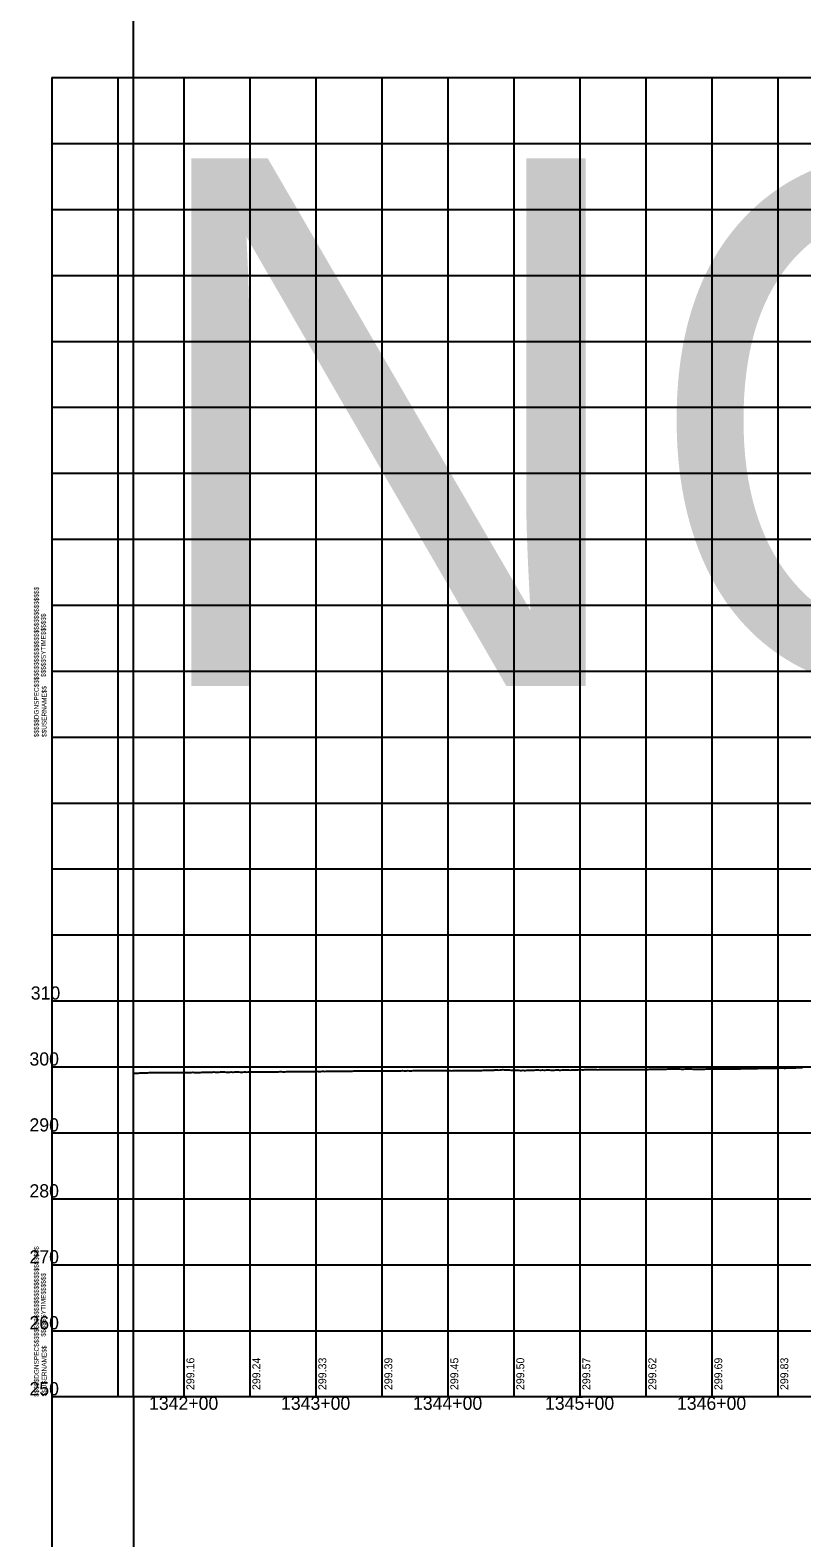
# Model space of a CAD drawing. Extents: x -90830 to 2015517, y -20856 to 836331.
# Drawn here: x 9607 to 10192, y 33544 to 34687 of the extents above; entities that cross this region are included whole.
import ezdxf

# ---------------------------------------------------------------- set-up
doc = ezdxf.new("R2010")
doc.units = 0
for name, color, linetype in [('Level 1', 7, 'Continuous'), ('RD_DDB_ElevTX', 7, 'Continuous'), ('RD_DDB_Profile_EX', 7, 'Continuous'), ('RD_DDB_StaTX', 7, 'Continuous'), ('RD_DDB_StripGrade', 7, 'Continuous'), ('RD_GPK_Profile_Cell', 7, 'Continuous'), ('RD_SHT_MatchLine', 7, 'Continuous')]:
    doc.layers.add(name, color=color, linetype=linetype)

msp = doc.modelspace()

# ---------------------------------------------------------------- linework, layer by layer
at = {"layer": 'Level 1'}
for p, q in [((9623.5, 34651.3), (11223.5, 34651.3)), ((9623.5, 34651.3), (9623.5, 34151.3)), ((9673.5, 34651.3), (9673.5, 34151.3)), ((9723.5, 34651.3), (9723.5, 34151.3)), ((9773.5, 34651.3), (9773.5, 34151.3)), ((9823.5, 34651.3), (9823.5, 34151.3)), ((9873.5, 34651.3), (9873.5, 34151.3)), ((9923.5, 34651.3), (9923.5, 34151.3)), ((9973.5, 34651.3), (9973.5, 34151.3)), ((10023.5, 34651.3), (10023.5, 34151.3)), ((10073.5, 34651.3), (10073.5, 34151.3)), ((10123.5, 34651.3), (10123.5, 34151.3)), ((10173.5, 34651.3), (10173.5, 34151.3)), ((9623.5, 34601.3), (11223.5, 34601.3)), ((9623.5, 34551.3), (11223.5, 34551.3)), ((9623.5, 34501.3), (11223.5, 34501.3)), ((9623.5, 34451.3), (11223.5, 34451.3)), ((9623.5, 34401.3), (11223.5, 34401.3)), ((9623.5, 34351.3), (11223.5, 34351.3)), ((9623.5, 34301.3), (11223.5, 34301.3)), ((9623.5, 34251.3), (11223.5, 34251.3)), ((9623.5, 34201.3), (11223.5, 34201.3)), ((9623.5, 34151.3), (11223.5, 34151.3)), ((9623.5, 34151.3), (11223.5, 34151.3)), ((9623.5, 34151.3), (9623.5, 33651.3)), ((9673.5, 34151.3), (9673.5, 33651.3)), ((9723.5, 34151.3), (9723.5, 33651.3)), ((9773.5, 34151.3), (9773.5, 33651.3)), ((9823.5, 34151.3), (9823.5, 33651.3)), ((9873.5, 34151.3), (9873.5, 33651.3)), ((9923.5, 34151.3), (9923.5, 33651.3)), ((9973.5, 34151.3), (9973.5, 33651.3)), ((10023.5, 34151.3), (10023.5, 33651.3)), ((10073.5, 34151.3), (10073.5, 33651.3)), ((10123.5, 34151.3), (10123.5, 33651.3)), ((10173.5, 34151.3), (10173.5, 33651.3)), ((9623.5, 34101.3), (11223.5, 34101.3)), ((9623.5, 34051.3), (11223.5, 34051.3)), ((9623.5, 34001.3), (11223.5, 34001.3)), ((9623.5, 33951.3), (11223.5, 33951.3)), ((9623.5, 33901.3), (11223.5, 33901.3)), ((9623.5, 33851.3), (11223.5, 33851.3)), ((9623.5, 33801.3), (11223.5, 33801.3)), ((9623.5, 33751.3), (11223.5, 33751.3)), ((9623.5, 33701.3), (11223.5, 33701.3)), ((9623.5, 33651.3), (11223.5, 33651.3))]:
    msp.add_line(p, q, dxfattribs=at)
at = {"layer": 'RD_DDB_Profile_EX'}
for points in [[(10085.3, 33899.5), (10086.3, 33899.5), (10087.3, 33899.6), (10088.3, 33899.6), (10089.3, 33899.6), (10090.3, 33899.7), (10091.3, 33899.7), (10092.3, 33899.7), (10093.3, 33899.7), (10094.3, 33899.7), (10095.3, 33899.7), (10096.3, 33899.7), (10097.3, 33899.7), (10098.3, 33899.7), (10099.3, 33899.7), (10100.3, 33899.6), (10101.3, 33899.6), (10102.3, 33899.6), (10103.3, 33899.7), (10104.3, 33899.7), (10105.3, 33899.7), (10106.3, 33899.7), (10107.3, 33899.7), (10108.3, 33899.7), (10109.3, 33899.6), (10110.3, 33899.6), (10111.3, 33899.6), (10112.3, 33899.6), (10113.3, 33899.6), (10114.3, 33899.6), (10115.3, 33899.6), (10116.3, 33899.6), (10117.3, 33899.6), (10118.3, 33899.6), (10119.3, 33899.7), (10120.3, 33899.7), (10121.3, 33899.7), (10122.3, 33899.7), (10123.3, 33899.7), (10124.3, 33899.7), (10125.3, 33899.7), (10126.3, 33899.7), (10127.3, 33899.7), (10128.3, 33899.7), (10129.3, 33899.7), (10130.3, 33899.8), (10131.3, 33899.8), (10132.3, 33899.8), (10133.3, 33899.8), (10134.3, 33899.8), (10135.3, 33899.8), (10136.3, 33899.7), (10137.3, 33899.8), (10138.3, 33899.8), (10139.3, 33899.8), (10140.3, 33899.8), (10141.3, 33899.8), (10142.3, 33899.9), (10143.3, 33899.9), (10144.3, 33899.9), (10145.3, 33899.9), (10146.3, 33900), (10147.3, 33900), (10148.3, 33900), (10149.3, 33900), (10150.3, 33900), (10151.3, 33900), (10152.3, 33900.1), (10153.3, 33900.1), (10154.3, 33900.1), (10155.3, 33900.1), (10156.3, 33900.1), (10157.3, 33900.1), (10158.3, 33900.1), (10159.3, 33900.2), (10160.3, 33900.2), (10161.3, 33900.2), (10162.3, 33900.2), (10163.3, 33900.2), (10164.3, 33900.3), (10165.3, 33900.3), (10166.3, 33900.3), (10167.3, 33900.4), (10168.3, 33900.4), (10169.3, 33900.4), (10170.3, 33900.4), (10171.3, 33900.4), (10172.3, 33900.4), (10173.3, 33900.4), (10174.3, 33900.5), (10175.3, 33900.5), (10176.3, 33900.5), (10177.3, 33900.5), (10178.3, 33900.4), (10179.3, 33900.4), (10180.3, 33900.5), (10181.3, 33900.5), (10182.3, 33900.5), (10183.3, 33900.5), (10184.3, 33900.6), (10185.3, 33900.6)], [(10185.3, 33900.6), (10186.3, 33900.6), (10187.3, 33900.6), (10188.3, 33900.7), (10189.3, 33900.7), (10190.3, 33900.8), (10191.3, 33900.8), (10192.3, 33900.9)], [(9685.3, 33896.5), (9686.3, 33896.6), (9687.3, 33896.6), (9688.3, 33896.6), (9689.3, 33896.6), (9690.3, 33896.7), (9691.3, 33896.7), (9692.3, 33896.7), (9693.3, 33896.7), (9694.3, 33896.8), (9695.3, 33896.8), (9696.3, 33896.8), (9697.3, 33896.9), (9698.3, 33896.9), (9699.3, 33896.9), (9700.3, 33896.9), (9701.3, 33896.9), (9702.3, 33896.9), (9703.3, 33896.9), (9704.3, 33897), (9705.3, 33896.9), (9706.3, 33896.9), (9707.3, 33896.9), (9708.3, 33896.9), (9709.3, 33897), (9710.3, 33897), (9711.3, 33897), (9712.3, 33897), (9713.3, 33897), (9714.3, 33897), (9715.3, 33897), (9716.3, 33897.1), (9717.3, 33897), (9718.3, 33897), (9719.3, 33897), (9720.3, 33897), (9721.3, 33897), (9722.3, 33897), (9723.3, 33897.1), (9724.3, 33897.1), (9725.3, 33897.1), (9726.3, 33897.1), (9727.3, 33897), (9728.3, 33897), (9729.3, 33897), (9730.3, 33897.2), (9731.3, 33897.1), (9732.3, 33897.1), (9733.3, 33897.1), (9734.3, 33897.1), (9735.3, 33897.1), (9736.3, 33897.1), (9737.3, 33897.2), (9738.3, 33897.2), (9739.3, 33897.2), (9740.3, 33897.2), (9741.3, 33897.3), (9742.3, 33897.2), (9743.3, 33897.2), (9744.3, 33897.3), (9745.3, 33897.3), (9746.3, 33897.4), (9747.3, 33897.3), (9748.3, 33897.3), (9749.3, 33897.3), (9750.3, 33897.3), (9751.3, 33897.4), (9752.3, 33897.4), (9753.3, 33897.4), (9754.3, 33897.4), (9755.3, 33897.3), (9756.3, 33897.3), (9757.3, 33897.3), (9758.3, 33897.3), (9759.3, 33897.4), (9760.3, 33897.3), (9761.3, 33897.3), (9762.3, 33897.4), (9763.3, 33897.4), (9764.3, 33897.4), (9765.3, 33897.4), (9766.3, 33897.3), (9767.3, 33897.3), (9768.3, 33897.3), (9769.3, 33897.4), (9770.3, 33897.4), (9771.3, 33897.3), (9772.3, 33897.4), (9773.3, 33897.5), (9774.3, 33897.5), (9775.3, 33897.4), (9776.3, 33897.4), (9777.3, 33897.4), (9778.3, 33897.4), (9779.3, 33897.5), (9780.3, 33897.5), (9781.3, 33897.5), (9782.3, 33897.5), (9783.3, 33897.5), (9784.3, 33897.5), (9785.3, 33897.4)], [(9785.3, 33897.4), (9786.3, 33897.4), (9787.3, 33897.4), (9788.3, 33897.4), (9789.3, 33897.5), (9790.3, 33897.5), (9791.3, 33897.5), (9792.3, 33897.5), (9793.3, 33897.6), (9794.3, 33897.6), (9795.3, 33897.6), (9796.3, 33897.7), (9797.3, 33897.7), (9798.3, 33897.6), (9799.3, 33897.6), (9800.3, 33897.6), (9801.3, 33897.7), (9802.3, 33897.7), (9803.3, 33897.7), (9804.3, 33897.7), (9805.3, 33897.7), (9806.3, 33897.8), (9807.3, 33897.8), (9808.3, 33897.8), (9809.3, 33897.8), (9810.3, 33897.8), (9811.3, 33897.8), (9812.3, 33897.8), (9813.3, 33897.7), (9814.3, 33897.7), (9815.3, 33897.8), (9816.3, 33897.8), (9817.3, 33897.8), (9818.3, 33897.8), (9819.3, 33897.8), (9820.3, 33897.8), (9821.3, 33897.9), (9822.3, 33897.9), (9823.3, 33897.9), (9824.3, 33898), (9825.3, 33897.9), (9826.3, 33897.8), (9827.3, 33897.9), (9828.3, 33898), (9829.3, 33898), (9830.3, 33897.9), (9831.3, 33898), (9832.3, 33898), (9833.3, 33898), (9834.3, 33898), (9835.3, 33898.1), (9836.3, 33898.1), (9837.3, 33898.1), (9838.3, 33898.1), (9839.3, 33898), (9840.3, 33898.1), (9841.3, 33898), (9842.3, 33898), (9843.3, 33898), (9844.3, 33898.1), (9845.3, 33898), (9846.3, 33898), (9847.3, 33898), (9848.3, 33898.1), (9849.3, 33898.1), (9850.3, 33898.1), (9851.3, 33898.1), (9852.3, 33898.2), (9853.3, 33898.2), (9854.3, 33898.2), (9855.3, 33898.2), (9856.3, 33898.2), (9857.3, 33898.2), (9858.3, 33898.2), (9859.3, 33898.2), (9860.3, 33898.2), (9861.3, 33898.2), (9862.3, 33898.2), (9863.3, 33898.2), (9864.3, 33898.3), (9865.3, 33898.2), (9866.3, 33898.2), (9867.3, 33898.2), (9868.3, 33898.2), (9869.3, 33898.2), (9870.3, 33898.2), (9871.3, 33898.2), (9872.3, 33898.2), (9873.3, 33898.2), (9874.3, 33898.2), (9875.3, 33898.3), (9876.3, 33898.2), (9877.3, 33898.3), (9878.3, 33898.2), (9879.3, 33898.3), (9880.3, 33898.3), (9881.3, 33898.3), (9882.3, 33898.3), (9883.3, 33898.4), (9884.3, 33898.3), (9885.3, 33898.3)], [(9885.3, 33898.3), (9886.3, 33898.3), (9887.3, 33898.4), (9888.3, 33898.4), (9889.3, 33898.5), (9890.3, 33898.4), (9891.3, 33898.4), (9892.3, 33898.4), (9893.3, 33898.5), (9894.3, 33898.4), (9895.3, 33898.4), (9896.3, 33898.4), (9897.3, 33898.5), (9898.3, 33898.5), (9899.3, 33898.5), (9900.3, 33898.5), (9901.3, 33898.5), (9902.3, 33898.5), (9903.3, 33898.5), (9904.3, 33898.5), (9905.3, 33898.5), (9906.3, 33898.6), (9907.3, 33898.6), (9908.3, 33898.5), (9909.3, 33898.5), (9910.3, 33898.6), (9911.3, 33898.6), (9912.3, 33898.6), (9913.3, 33898.6), (9914.3, 33898.6), (9915.3, 33898.6), (9916.3, 33898.6), (9917.3, 33898.6), (9918.3, 33898.6), (9919.3, 33898.6), (9920.3, 33898.6), (9921.3, 33898.5), (9922.3, 33898.5), (9923.3, 33898.5), (9924.3, 33898.5), (9925.3, 33898.5), (9926.3, 33898.4), (9927.3, 33898.5), (9928.3, 33898.5), (9929.3, 33898.5), (9930.3, 33898.5), (9931.3, 33898.6), (9932.3, 33898.6), (9933.3, 33898.6), (9934.3, 33898.6), (9935.3, 33898.5), (9936.3, 33898.5), (9937.3, 33898.5), (9938.3, 33898.6), (9939.3, 33898.5), (9940.3, 33898.5), (9941.3, 33898.5), (9942.3, 33898.5), (9943.3, 33898.5), (9944.3, 33898.5), (9945.3, 33898.5), (9946.3, 33898.6), (9947.3, 33898.6), (9948.3, 33898.6), (9949.3, 33898.6), (9950.3, 33898.7), (9951.3, 33898.7), (9952.3, 33898.7), (9953.3, 33898.8), (9954.3, 33898.8), (9955.3, 33898.8), (9956.3, 33898.9), (9957.3, 33898.9), (9958.3, 33898.9), (9959.3, 33899), (9960.3, 33899), (9961.3, 33899), (9962.3, 33898.9), (9963.3, 33899), (9964.3, 33899.1), (9965.3, 33899.2), (9966.3, 33899.1), (9967.3, 33899.1), (9968.3, 33899.1), (9969.3, 33899), (9970.3, 33899), (9971.3, 33898.9), (9972.3, 33898.8), (9973.3, 33898.8), (9974.3, 33898.8), (9975.3, 33898.7), (9976.3, 33898.7), (9977.3, 33898.7), (9978.3, 33898.6), (9979.3, 33898.6), (9980.3, 33898.7), (9981.3, 33898.6), (9982.3, 33898.6), (9983.3, 33898.7), (9984.3, 33898.7), (9985.3, 33898.7)], [(9985.3, 33898.7), (9986.3, 33898.7), (9987.3, 33898.8), (9988.3, 33898.9), (9989.3, 33898.9), (9990.3, 33899), (9991.3, 33899), (9992.3, 33899), (9993.3, 33898.9), (9994.3, 33898.9), (9995.3, 33899), (9996.3, 33898.9), (9997.3, 33898.9), (9998.3, 33899), (9999.3, 33899), (10000.3, 33899), (10001.3, 33898.9), (10002.3, 33898.9), (10003.3, 33898.9), (10004.3, 33898.9), (10005.3, 33899), (10006.3, 33899), (10007.3, 33899), (10008.3, 33898.9), (10009.3, 33898.9), (10010.3, 33899), (10011.3, 33899), (10012.3, 33899), (10013.3, 33899), (10014.3, 33899), (10015.3, 33899), (10016.3, 33898.9), (10017.3, 33899), (10018.3, 33899), (10019.3, 33899), (10020.3, 33899), (10021.3, 33899.1), (10022.3, 33899.1), (10023.3, 33899.2), (10024.3, 33899.2), (10025.3, 33899.1), (10026.3, 33899.1), (10027.3, 33899.2), (10028.3, 33899.2), (10029.3, 33899.2), (10030.3, 33899.2), (10031.3, 33899.2), (10032.3, 33899.2), (10033.3, 33899.2), (10034.3, 33899.2), (10035.3, 33899.2), (10036.3, 33899.2), (10037.3, 33899.1), (10038.3, 33899.2), (10039.3, 33899.3), (10040.3, 33899.2), (10041.3, 33899.3), (10042.3, 33899.3), (10043.3, 33899.3), (10044.3, 33899.3), (10045.3, 33899.3), (10046.3, 33899.3), (10047.3, 33899.3), (10048.3, 33899.3), (10049.3, 33899.3), (10050.3, 33899.2), (10051.3, 33899.2), (10052.3, 33899.3), (10053.3, 33899.3), (10054.3, 33899.3), (10055.3, 33899.3), (10056.3, 33899.3), (10057.3, 33899.3), (10058.3, 33899.3), (10059.3, 33899.3), (10060.3, 33899.3), (10061.3, 33899.3), (10062.3, 33899.3), (10063.3, 33899.3), (10064.3, 33899.3), (10065.3, 33899.3), (10066.3, 33899.3), (10067.3, 33899.3), (10068.3, 33899.3), (10069.3, 33899.4), (10070.3, 33899.4), (10071.3, 33899.4), (10072.3, 33899.4), (10073.3, 33899.4), (10074.3, 33899.4), (10075.3, 33899.4), (10076.3, 33899.5), (10077.3, 33899.5), (10078.3, 33899.5), (10079.3, 33899.5), (10080.3, 33899.5), (10081.3, 33899.5), (10082.3, 33899.5), (10083.3, 33899.5), (10084.3, 33899.5), (10085.3, 33899.5)]]:
    msp.add_lwpolyline(points, dxfattribs=at)
at = {"layer": 'RD_GPK_Profile_Cell'}
for q in [(9685.3, 34901.3), (13185.3, 33651.3), (9685.3, 32401.3)]:
    msp.add_line((9685.3, 33651.3), q, dxfattribs=at)
at = {"layer": 'RD_SHT_MatchLine'}
for p, q in [((9623.5, 33651.3), (9623.5, 32848.5)), ((9685.3, 33651.3), (9685.3, 32848.5))]:
    msp.add_line(p, q, dxfattribs=at)

# ---------------------------------------------------------------- texts
at = {"layer": 'Level 1'}
for s, p in [('$$$$$DGNSPEC$$$$$$$$$$$$$$$$$$$$$$$$$$$$', (9613.6, 34151.2)), ('$$$$$SYTIME$$$$$$', (9618.9, 34196.8)), ('$$USERNAME$$', (9619.5, 34151.4)), ('$$$$$DGNSPEC$$$$$$$$$$$$$$$$$$$$$$$$$$$$', (9613.6, 33651.2)), ('$$$$$SYTIME$$$$$$', (9618.9, 33696.8)), ('$$USERNAME$$', (9619.5, 33651.4))]:
    msp.add_text(s, height=3.544, rotation=90, dxfattribs=at).set_placement(p)
at = {"layer": 'RD_DDB_ElevTX'}
for s, p in [('310', (9607.6, 33952.3)), ('300', (9606.6, 33902.3)), ('290', (9606.6, 33852.3)), ('280', (9606.6, 33802.3)), ('270', (9606.6, 33752.3)), ('260', (9606.6, 33702.3)), ('250', (9606.6, 33652.3))]:
    msp.add_text(s, height=10, dxfattribs=at).set_placement(p)
at = {"layer": 'RD_DDB_StaTX'}
for s, p in [('1342+00', (9697.2, 33641.3)), ('1343+00', (9797.2, 33641.3)), ('1344+00', (9897.2, 33641.3)), ('1345+00', (9997.2, 33641.3)), ('1346+00', (10097.2, 33641.3))]:
    msp.add_text(s, height=10, dxfattribs=at).set_placement(p)
at = {"layer": 'RD_DDB_StripGrade'}
for s, p in [('299.16', (9731.5, 33656.3)), ('299.24', (9781.5, 33656.3)), ('299.33', (9831.5, 33656.3)), ('299.39', (9881.5, 33656.3)), ('299.45', (9931.5, 33656.3)), ('299.50', (9981.5, 33656.3)), ('299.57', (10031.5, 33656.3)), ('299.62', (10081.5, 33656.3)), ('299.69', (10131.5, 33656.3)), ('299.83', (10181.5, 33656.3))]:
    msp.add_text(s, height=6, rotation=90, dxfattribs=at).set_placement(p)
at = {"layer": 'RD_GPK_Profile_Cell'}
msp.add_text('NOGAP', height=400, dxfattribs=at).set_placement((9685.3, 34190))

doc.saveas('drawing.dxf')
